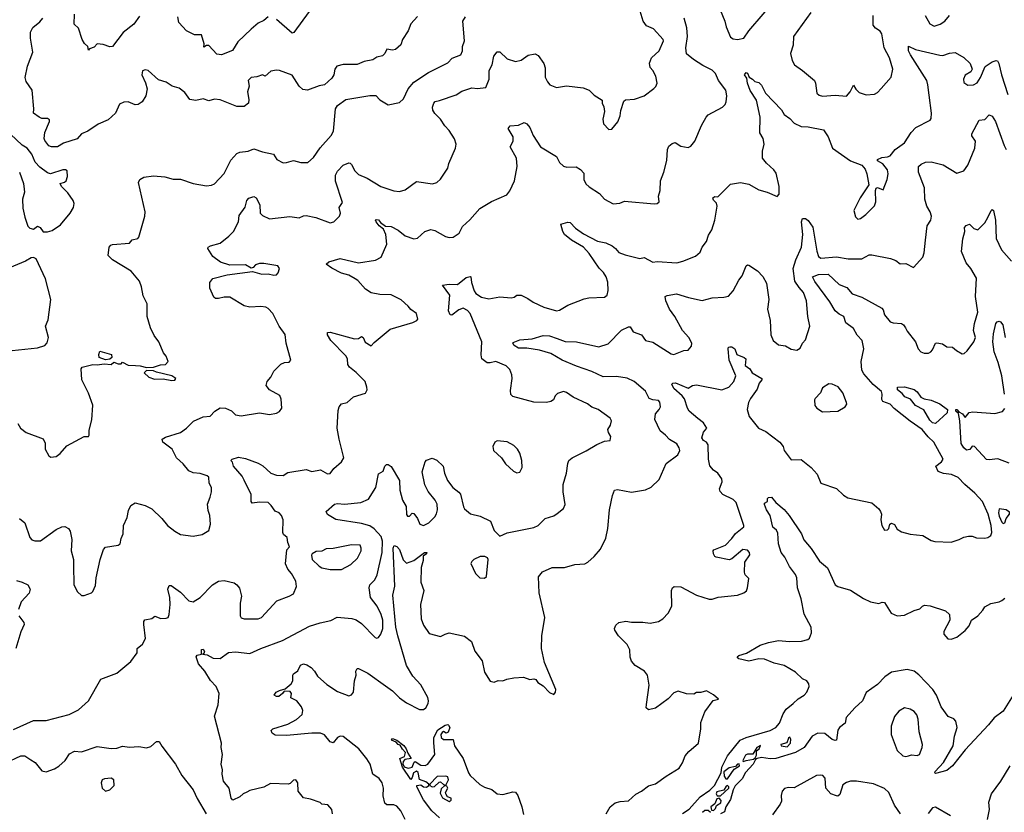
# Model space of a CAD drawing. Extents: x 1954683 to 2060285, y 904798 to 1016299.
# Tile 297 of 472: x 2010148 to 2017112, y 953075 to 958685. Entities that reach past the tile are written whole.
import ezdxf

# ---------------------------------------------------------------- set-up
doc = ezdxf.new("R2010")
doc.units = 0

msp = doc.modelspace()

# ---------------------------------------------------------------- linework, layer by layer
at = {"layer": '0CON10XD'}
for points in [[(2015102.2, 958755), (2015135.7, 958675), (2015144.4, 958635), (2015175, 958562), (2015195, 958549.4), (2015225, 958544.4), (2015270, 958555), (2015304, 958605), (2015507.9, 958845)], [(2010146.2, 955155), (2010183.8, 955125), (2010219.5, 955019.5), (2010234.2, 955004.2), (2010255, 954996.2), (2010295, 954996.2), (2010405, 955076), (2010445, 955096.2), (2010468.3, 955098.3), (2010492.5, 955085), (2010503.9, 955063.9), (2010517, 955007), (2010512.2, 954925), (2010529.2, 954865), (2010527.7, 954822.3), (2010530, 954685), (2010557.5, 954635), (2010585, 954610), (2010605, 954610), (2010655, 954627.5), (2010665, 954637.5), (2010685, 954680), (2010689.2, 954735), (2010717.1, 954865), (2010740, 954935), (2010755, 954951.2), (2010844.1, 954965.9), (2010858.8, 954975), (2010865.9, 955014.1), (2010880.8, 955045), (2010882.5, 955105), (2010907.3, 955162.7), (2010918.3, 955211.7), (2010935, 955247.5), (2010963.6, 955266.4), (2011035, 955247.5), (2011083.6, 955223.6), (2011153.9, 955153.9), (2011193.3, 955105), (2011245, 955063.8), (2011285, 955041.2), (2011375, 955028.8), (2011438.3, 955041.7), (2011485, 955070), (2011498, 955115), (2011493.8, 955175), (2011480.7, 955210.7), (2011476.2, 955255), (2011496.2, 955305), (2011503.9, 955343.9), (2011504.2, 955374.2), (2011488.8, 955405), (2011485, 955446.7), (2011475, 955456), (2011425, 955474.2), (2011375, 955477.1), (2011345, 955491.4), (2011305, 955540.8), (2011257.5, 955585), (2011225.8, 955645.8), (2011160, 955695), (2011155.8, 955715), (2011179.8, 955730.2), (2011285, 955763.3), (2011327.1, 955795), (2011376.3, 955843.7), (2011445, 955873.1), (2011495, 955880), (2011528, 955915), (2011565, 955938), (2011604.4, 955934.4), (2011645, 955915.8), (2011675, 955888.8), (2011715, 955882), (2011845, 955903.3), (2011915, 955891.2), (2011965, 955900), (2011985, 955912.5), (2012002.5, 955935), (2011998.3, 955998.3), (2011988.8, 956025), (2011914.7, 956064.7), (2011892, 956095), (2011898.8, 956125), (2011924.2, 956155.8), (2011945, 956196.7), (2011995, 956246.2), (2012021.7, 956258.3), (2012055, 956260), (2012066.2, 956275), (2012032.2, 956395), (2012025, 956456.2), (2011984.4, 956515), (2011938.5, 956605), (2011905, 956640.9), (2011889.5, 956649.5), (2011854.6, 956655.4), (2011775, 956650.6), (2011735, 956658.6), (2011635, 956720), (2011595, 956721.4), (2011555, 956710.8), (2011532.7, 956712.7), (2011521.7, 956721.7), (2011493.3, 956785), (2011492.5, 956825), (2011515, 956852.5), (2011615, 956880), (2011795, 956903.3), (2011860, 956885), (2011905, 956886), (2011945, 956875.7), (2011965, 956879.2), (2011976.6, 956893.4), (2011986, 956925), (2011972.7, 956942.7), (2011875, 956960), (2011845, 956960), (2011815, 956950), (2011799.3, 956930.7), (2011785, 956926.7), (2011745, 956948.8), (2011635, 956947.1), (2011568.7, 956968.7), (2011515, 957010), (2011478.8, 957065), (2011480, 957075), (2011497.5, 957085), (2011565, 957104), (2011628.1, 957151.9), (2011659.5, 957185), (2011695.4, 957254.6), (2011700.5, 957299.5), (2011742.9, 957357.1), (2011754.3, 957405), (2011768.3, 957421.7), (2011805, 957432.9), (2011820, 957425), (2011847.1, 957375), (2011848.2, 957315), (2011865, 957298.2), (2011915, 957275.5), (2012058.7, 957291.3), (2012125, 957281.9), (2012155, 957297.5), (2012175, 957300), (2012242.5, 957285), (2012345, 957248), (2012370, 957255), (2012408.8, 957295), (2012416.2, 957315), (2012408, 957355), (2012430.6, 957390.6), (2012382.4, 957542.4), (2012381.1, 957585), (2012395, 957612), (2012435, 957655.8), (2012475, 957670.8), (2012485, 957670), (2012495, 957660), (2012519.4, 957615), (2012545, 957588.6), (2012605, 957564.4), (2012701.2, 957505), (2012795, 957474.2), (2012835, 957470), (2012875, 957480), (2012955, 957540.8), (2013067.3, 957522.7), (2013098.3, 957531.7), (2013125, 957556.7), (2013175.5, 957634.5), (2013182.7, 957667.3), (2013231.2, 957775), (2013234.2, 957805), (2013222.4, 957842.4), (2013185, 957900.8), (2013155, 957934.4), (2013125, 957981.9), (2013085, 958020.6), (2013071.1, 958045), (2013067.1, 958065), (2013078, 958095), (2013086.7, 958105), (2013116.3, 958113.7), (2013235, 958153.5), (2013275, 958178.9), (2013345, 958203.3), (2013385, 958196.9), (2013445.7, 958204.3), (2013469.4, 958265), (2013469.4, 958325), (2013489.1, 958365), (2013502.4, 958427.6), (2013525, 958457.5), (2013545, 958456.2), (2013595, 958407.1), (2013655, 958389.2), (2013695, 958398.6), (2013745, 958434.2), (2013793.6, 958443.6), (2013815, 958432.5), (2013855.9, 958375.9), (2013863.6, 958343.6), (2013865, 958277.5), (2013880, 958245), (2013898, 958225), (2013945, 958205.5), (2014015, 958217.5), (2014133.4, 958203.4), (2014175, 958187.1), (2014211.1, 958151.1), (2014267.5, 958115), (2014267.5, 958095), (2014279.2, 958069.2), (2014284, 958035), (2014271.7, 957981.7), (2014278.3, 957948.3), (2014315, 957907.5), (2014335, 957910), (2014378.7, 957961.3), (2014396, 958005), (2014398.8, 958041.2), (2014420.8, 958109.2), (2014432, 958118), (2014496.6, 958123.4), (2014564.6, 958145.4), (2014632.7, 958197.3), (2014647.3, 958212.7), (2014656.2, 958235), (2014646.2, 958285), (2014626, 958325), (2014607.3, 958347.3), (2014602.3, 958377.7), (2014616.2, 958415), (2014670.8, 958465), (2014701.2, 958535), (2014700, 958545), (2014630.2, 958620.2), (2014580.6, 958640.6), (2014556.9, 958675), (2014536.2, 958745)], [(2010995, 958709.4), (2010955, 958652.9), (2010878.8, 958595), (2010805, 958496.2), (2010785, 958493.3), (2010738.3, 958508.3), (2010695, 958513.3), (2010675, 958490), (2010641.7, 958478.3), (2010635, 958470), (2010630, 958495), (2010607, 958517), (2010590, 958545), (2010563.3, 958625), (2010533.3, 958653.3), (2010536.5, 958725)], [(2012195, 958741.9), (2012088.1, 958595), (2012075, 958589.2), (2011965, 958686.5)], [(2015744.3, 958735), (2015622, 958565), (2015617.5, 958505), (2015600, 958445), (2015612.5, 958395), (2015628, 958365), (2015685, 958325.8), (2015768.8, 958255), (2015777.5, 958235), (2015786.7, 958165), (2015801.7, 958151.7), (2015825, 958142.9), (2015915, 958150.8), (2015995, 958144), (2016022, 958175), (2016045, 958222.5), (2016062.1, 958192.1), (2016085, 958170), (2016135, 958154), (2016195, 958158.8), (2016215, 958170), (2016242.1, 958197.9), (2016311.2, 958278.8), (2016322.9, 958335), (2016299.6, 958415), (2016262.2, 958485), (2016246.2, 958585), (2016234, 958604), (2016200, 958625), (2016184.3, 958645), (2016183.4, 958713.4)], [(2016552.5, 958715), (2016584.4, 958654.4), (2016615, 958640), (2016657.6, 958652.4), (2016691.2, 958675), (2016723.8, 958715)], [(2010135.9, 955825.9), (2010154.3, 955794.3), (2010195, 955764.3), (2010315, 955718.8), (2010327.7, 955687.7), (2010329.2, 955645), (2010355, 955598.8), (2010369.3, 955589.3), (2010405, 955593.3), (2010434.2, 955615.8), (2010481.2, 955668.8), (2010605, 955733.8), (2010635, 955733.8), (2010640, 955745), (2010639.3, 955780.7), (2010657.3, 955852.7), (2010665.7, 955955.7), (2010635, 956042.5), (2010586.7, 956135), (2010583.3, 956215), (2010590, 956225), (2010665, 956245.7), (2010695, 956241.4), (2010745, 956250), (2010796.1, 956243.9), (2010815, 956260), (2010845, 956250), (2010865, 956250), (2010875, 956260), (2010915, 956240), (2010966.4, 956236.4), (2011000, 956235), (2011045, 956222.5), (2011095, 956226.2), (2011145, 956243.3), (2011180, 956245), (2011197.5, 956265), (2011183.6, 956303.6), (2011165, 956327.5), (2011131.2, 956405), (2011100.3, 956450.3), (2011073.8, 956505), (2011049.2, 956585), (2011048.6, 956675), (2011020.7, 956730.7), (2011008.9, 956795), (2010994.4, 956835), (2010935.4, 956905.4), (2010803.8, 956985), (2010773.8, 957015), (2010782, 957075), (2010791.7, 957088.3), (2010805, 957094), (2010925, 957104), (2010944.2, 957125.8), (2010983.9, 957136.1), (2010990, 957145), (2011034.3, 957295), (2011035.7, 957325), (2010987.3, 957532.7), (2010996.8, 957553.2), (2011025, 957569.2), (2011095, 957580), (2011175, 957571.9), (2011233.9, 957556.1), (2011285.9, 957555.9), (2011375, 957526.7), (2011469.3, 957509.3), (2011505, 957513.8), (2011525, 957523.3), (2011595, 957596), (2011640.4, 957689.6), (2011685, 957738.8), (2011705, 957747.1), (2011765, 957753.8), (2011805, 957771.2), (2011865, 957748.6), (2011943, 957733), (2011966.2, 957695), (2012012.1, 957672.1), (2012035, 957673.1), (2012085, 957688.6), (2012135.8, 957674.2), (2012185, 957674), (2012225, 957710), (2012272.2, 957777.8), (2012350.8, 957865), (2012368, 957895), (2012382.5, 958055), (2012395, 958076.7), (2012455, 958120), (2012625, 958148.8), (2012667.7, 958147.7), (2012695, 958117.5), (2012755, 958082.5), (2012835, 958098.8), (2012862, 958125), (2012896, 958195), (2012935, 958242), (2013038.7, 958311.3), (2013175, 958380), (2013207.8, 958412.2), (2013267.5, 958435), (2013280, 958465), (2013280, 958495), (2013293.9, 958536.1), (2013281.9, 958675), (2013300.8, 958705)], [(2012962.6, 958707.4), (2012914.6, 958655.4), (2012896, 958605), (2012854.7, 958545.3), (2012843.7, 958506.3), (2012806.4, 958473.6), (2012785, 958469.2), (2012745, 958476), (2012730, 958445), (2012715, 958430), (2012675, 958420.8), (2012645, 958400.8), (2012585, 958388.8), (2012535, 958368), (2012435, 958366.7), (2012390, 958355), (2012376.7, 958335), (2012370, 958295), (2012355, 958270), (2012305, 958224), (2012265, 958217.1), (2012184.3, 958185.7), (2012150.7, 958190.7), (2012125.5, 958215.5), (2012075, 958292.9), (2011985, 958324.3), (2011965, 958327.5), (2011925, 958320), (2011885, 958286.2), (2011865, 958294), (2011825, 958279.4), (2011785, 958276), (2011763.9, 958253.9), (2011770, 958215), (2011760, 958175), (2011769.7, 958119.7), (2011767.5, 958095), (2011735, 958070.6), (2011685, 958069.4), (2011565, 958118.5), (2011525, 958122.5), (2011485, 958111.2), (2011445, 958124.5), (2011395, 958112.9), (2011350.4, 958120.4), (2011315, 958169.2), (2011275, 958201.2), (2011227.5, 958215), (2011183, 958243), (2011129.7, 958259.7), (2011055.8, 958325.8), (2011035, 958330), (2011017, 958323), (2011011.2, 958295), (2011037.7, 958237.7), (2011048.8, 958195), (2011040, 958145), (2011015, 958103.3), (2010985, 958083.8), (2010965, 958081.2), (2010914.3, 958104.3), (2010885, 958101.5), (2010855, 958086.9), (2010826.1, 958023.9), (2010774.2, 957975), (2010704.1, 957945.9), (2010630, 957895), (2010585, 957877.5), (2010555, 957840.8), (2010457.9, 957812.1), (2010415, 957785.5), (2010374.2, 957784.2), (2010355, 957792), (2010325, 957828.8), (2010321.1, 957845), (2010324.7, 957885.3), (2010360, 957965), (2010358, 957975), (2010345, 957986), (2010305, 957986), (2010285, 957994.2), (2010245, 958023.3), (2010248.6, 958055), (2010235.7, 958185), (2010195, 958246.7), (2010186.9, 958275), (2010203.3, 958355), (2010240.8, 958455), (2010223.5, 958553.5), (2010224.6, 958595.4), (2010241.4, 958628.6), (2010289.6, 958670.4), (2010312.5, 958695)], [(2011905, 958704.2), (2011875, 958679.2), (2011835, 958660.8), (2011785, 958617.5), (2011691.8, 958528.2), (2011653, 958467), (2011575, 958435.6), (2011541.2, 958441.2), (2011485, 958502.5), (2011468.3, 958501.7), (2011450, 958490), (2011452.5, 958515), (2011435, 958577.5), (2011385, 958578.8), (2011327.5, 958605), (2011274.4, 958665), (2011265.7, 958705)], [(2014250, 957455), (2014283.3, 957415), (2014345, 957382.5), (2014392.8, 957387.2), (2014425, 957400.5), (2014635, 957382.5), (2014657.5, 957385), (2014671.2, 957395), (2014665.8, 957435), (2014677.1, 957475), (2014679.4, 957545), (2014704.6, 957605.4), (2014725, 957687.5), (2014728.8, 957765), (2014739.5, 957790.5), (2014761.7, 957808.3), (2014785, 957816.7), (2014825, 957790), (2014875, 957780), (2014895, 957790), (2014924.2, 957825.8), (2014970, 957935), (2015002.9, 957995), (2015018.2, 958011.8), (2015118, 958065), (2015138, 958085), (2015145, 958102.5), (2015149.2, 958145), (2015141.2, 958185), (2015090.8, 958255), (2015068.8, 958305), (2015045, 958328.2), (2014980.2, 958360.2), (2014912.7, 958402.7), (2014863, 958443), (2014859.1, 958485), (2014871.9, 958565), (2014867.1, 958627.1), (2014847.1, 958695)], [(2013950.5, 955189.5), (2013993.9, 955226.1), (2014006.4, 955253.6), (2013992.3, 955342.3), (2013991.2, 955395), (2014016.2, 955475), (2014024.3, 955545), (2014032.9, 955565), (2014055, 955582.9), (2014155, 955632.9), (2014230.9, 955679.1), (2014285, 955700.8), (2014325, 955707.5), (2014328.8, 955735), (2014312.3, 955762.3), (2014308.8, 955785), (2014325.8, 955815), (2014333.8, 955845), (2014323.3, 955865), (2014240, 955925), (2014193.6, 955943.6), (2014163.3, 955965), (2014063, 956013), (2014015, 956046.7), (2013995, 956053.3), (2013951.7, 956038.3), (2013935, 956022.5), (2013922.5, 955995), (2013905, 955983.8), (2013875, 955976.2), (2013785, 955979.1), (2013635, 956017.5), (2013622.6, 956032.6), (2013619.8, 956059.8), (2013631.6, 956145), (2013628.8, 956171.2), (2013615, 956208.9), (2013588.1, 956235), (2013515, 956266.5), (2013475, 956255.6), (2013455, 956257.1), (2013417.5, 956285), (2013411.8, 956311.8), (2013415.9, 956405), (2013333.5, 956605), (2013315, 956626.9), (2013285, 956643.1), (2013255, 956631.8), (2013205, 956593.3), (2013192, 956595), (2013181.5, 956625), (2013189.5, 956735), (2013138.8, 956805), (2013185, 956813.6), (2013245, 956811.8), (2013305, 956860.8), (2013335, 956867.5), (2013340, 956865), (2013344.3, 956825), (2013362, 956765), (2013375, 956747.9), (2013415, 956721.8), (2013465, 956708.2), (2013545, 956723.2), (2013625, 956715.5), (2013645, 956720.8), (2013664.5, 956735.5), (2013695, 956736), (2013742.7, 956712.7), (2013780, 956685), (2013855, 956650.6), (2013945, 956624.4), (2013965, 956629.4), (2014025, 956664.4), (2014141.2, 956708.8), (2014174.3, 956715.7), (2014285, 956720), (2014304, 956735), (2014311.2, 956768.8), (2014308.3, 956828.3), (2014295.6, 956865), (2014276.9, 956895), (2014246.8, 956926.8), (2014175, 957029.2), (2014135.3, 957075.3), (2014050.6, 957125), (2014000.8, 957165), (2013988.8, 957185), (2013975, 957237.5), (2014025, 957252.5), (2014040.3, 957250.3), (2014078.3, 957208.3), (2014135, 957168.2), (2014235, 957116.4), (2014293.3, 957105), (2014338.8, 957085), (2014362, 957065), (2014385, 957036.7), (2014429.5, 957019.5), (2014535, 956995.7), (2014565, 957000.8), (2014625, 956969.4), (2014655.6, 956974.4), (2014795, 956964.3), (2014837.5, 956975), (2014928.6, 957011.4), (2014960.3, 957039.7), (2014975.7, 957075), (2015005.6, 957115), (2015020.8, 957159.2), (2015042.9, 957197.1), (2015064.4, 957265), (2015082, 957365), (2015075.9, 957385.9), (2015055, 957407.5), (2015050, 957425), (2015065, 957433.3), (2015085, 957430), (2015175, 957520.6), (2015245, 957532.9), (2015305, 957520), (2015375, 957480), (2015435, 957463.8), (2015505, 957433.8), (2015519.1, 957450.9), (2015520.5, 957505), (2015498.5, 957598.5), (2015481.5, 957621.5), (2015429.1, 957669.1), (2015401.5, 957705), (2015401.9, 957755), (2015414.3, 957805), (2015406.2, 957845), (2015383.8, 957885), (2015385.7, 957995), (2015359.5, 958115), (2015315, 958184.2), (2015294.6, 958235), (2015292, 958272), (2015274.6, 958294.6), (2015285, 958312), (2015295.7, 958305.7), (2015307.7, 958277.7), (2015331.2, 958265), (2015346.4, 958246.4), (2015375, 958240), (2015395, 958221.2), (2015422.5, 958165), (2015536.5, 958046.5), (2015555.7, 958015), (2015595, 957985.6), (2015625, 957953.3), (2015675, 957928.5), (2015725, 957926.4), (2015834.3, 957904.3), (2015865.7, 957855), (2015896.7, 957775), (2016025, 957686.2), (2016105, 957656), (2016127.6, 957627.6), (2016140.6, 957595), (2016153.8, 957515), (2016092, 957425), (2016046.7, 957335), (2016059.3, 957289.3), (2016075, 957273.3), (2016095, 957276.7), (2016133.3, 957305), (2016195, 957366.7), (2016202.5, 957395), (2016200, 957475), (2016205, 957492.5), (2016215, 957496.7), (2016255, 957480), (2016284.2, 957555), (2016291.4, 957595), (2016285, 957623.3), (2016253.3, 957665), (2016216.2, 957685), (2016216.2, 957695), (2016245, 957709.4), (2016285, 957713.3), (2016305, 957722), (2016339.2, 957765), (2016405, 957812.9), (2016452.7, 957887.3), (2016485, 957922.5), (2016586.9, 957973.1), (2016594.2, 957985.8), (2016597.5, 958022.5), (2016580.2, 958149.8), (2016572.2, 958225), (2016563.2, 958255), (2016448.2, 958435), (2016434.4, 958465.6), (2016435, 958496.7), (2016482.9, 958472.9), (2016655, 958432.7), (2016678, 958432), (2016725, 958447.8), (2016765, 958452.5), (2016825, 958418.1), (2016871.2, 958375), (2016884, 958335), (2016876.2, 958315), (2016835, 958292.9), (2016824, 958265), (2016825, 958240), (2016855, 958221.1), (2016895, 958223.3), (2016920.9, 958239.1), (2016944.4, 958275), (2016975.5, 958354.5), (2017025, 958387.5), (2017055, 958396), (2017062.7, 958392.7), (2017072.9, 958375), (2017091.8, 958295), (2017136.3, 958156.3)], [(2010105, 953660.6), (2010245, 953725.6), (2010335.5, 953724.5), (2010498.3, 953768.3), (2010565, 953800.6), (2010635, 953864), (2010721.8, 954018.2), (2010835, 954060), (2010935, 954143.3), (2010979.2, 954205), (2010980, 954235), (2011016.2, 954265), (2011037.5, 954305), (2011026, 954405), (2011026.2, 954425), (2011033.1, 954436.9), (2011082.3, 954447.7), (2011105, 954462.5), (2011146.1, 954446.1), (2011185, 954448.6), (2011197.1, 954455), (2011205.4, 954475), (2011211.8, 954545), (2011210.8, 954595), (2011195.6, 954655), (2011205, 954680), (2011219.7, 954679.7), (2011285, 954634.4), (2011345, 954571.8), (2011375, 954564.5), (2011424.2, 954595), (2011510.8, 954685), (2011555, 954710), (2011595, 954716.9), (2011665, 954700), (2011685, 954686.2), (2011701.7, 954661.7), (2011715.8, 954605), (2011708, 954555), (2011707.5, 954465), (2011715, 954452.5), (2011735, 954443.8), (2011835, 954444.4), (2011858.8, 954455), (2011967, 954573), (2012055, 954604), (2012085, 954622), (2012106.8, 954673.2), (2012101.7, 954711.7), (2012070, 954765), (2012043.8, 954795), (2012027, 954833), (2012037.5, 954932.5), (2012057.5, 954955), (2012043.9, 954983.9), (2012040, 955020), (2012015, 955042.5), (2012010, 955055), (2012012.5, 955145), (2012000, 955175), (2011983.8, 955193.8), (2011955, 955206.2), (2011927.1, 955247.1), (2011905, 955266.9), (2011845, 955270), (2011793.2, 955263.2), (2011785.5, 955275.5), (2011785.4, 955325), (2011735.3, 955425.3), (2011722.5, 955455), (2011660.8, 955525), (2011653.3, 955553.3), (2011642.5, 955565), (2011650, 955575), (2011695, 955588.8), (2011745, 955578.9), (2011835, 955547.3), (2011868.2, 955528.2), (2011925, 955475.7), (2011965, 955460.6), (2012011.7, 955458.3), (2012045, 955479.5), (2012175, 955502), (2012215, 955486.7), (2012275, 955499.2), (2012325, 955470), (2012345, 955472.5), (2012370.5, 955509.5), (2012425, 955555.8), (2012440.8, 955585), (2012406.8, 955715), (2012392.7, 955795), (2012400.9, 955919.1), (2012408.6, 955945), (2012423.8, 955965), (2012465, 955976.2), (2012510, 956015), (2012595, 956042), (2012605.8, 956065), (2012604.2, 956085), (2012592.5, 956125), (2012528.3, 956188.3), (2012480, 956225), (2012469.5, 956245), (2012465.4, 956285), (2012455.9, 956305.9), (2012347.5, 956415), (2012326.2, 956455), (2012325, 956470), (2012345, 956473.8), (2012515, 956426.2), (2012545, 956427.5), (2012565, 956442.5), (2012577.5, 956435), (2012592.2, 956402.2), (2012635, 956377.5), (2012655, 956401.2), (2012768.8, 956495), (2012928.7, 956541.3), (2012956.7, 956555), (2012963.8, 956566.2), (2012953.8, 956605), (2012913.3, 956633.3), (2012896.6, 956656.6), (2012845, 956701.9), (2012775, 956736.9), (2012695, 956739.5), (2012635, 956752.7), (2012595, 956778.1), (2012539.8, 956839.8), (2012521.9, 956851.9), (2012475, 956877.5), (2012425, 956890.4), (2012355, 956926.2), (2012316.7, 956955), (2012335, 956970), (2012415, 956994.3), (2012545, 956964.5), (2012665, 956983.5), (2012704.3, 957005), (2012745.4, 957095), (2012738.5, 957165), (2012721.5, 957201.5), (2012690, 957225), (2012668.8, 957255), (2012664, 957265), (2012669.3, 957270.7), (2012685, 957268), (2012699.2, 957249.2), (2012734.2, 957224.2), (2012775, 957220.6), (2012825, 957194.3), (2012875, 957156), (2012935, 957133.3), (2012961.5, 957138.5), (2013013.8, 957185), (2013055, 957200), (2013085, 957192), (2013159.5, 957149.5), (2013185, 957144), (2013215, 957146.7), (2013255.9, 957174.1), (2013279.7, 957220.3), (2013331.3, 957268.7), (2013402.3, 957347.7), (2013485, 957397.3), (2013594.4, 957445.6), (2013615, 957473.8), (2013646.5, 957545), (2013666.2, 957645), (2013661.8, 957705), (2013618, 957785), (2013639.2, 957825), (2013637.1, 957855), (2013603.8, 957915), (2013616.1, 957933.9), (2013675, 957938), (2013715, 957956.2), (2013735, 957948.8), (2013755, 957922), (2013779.1, 957865), (2013831.1, 957785), (2013945, 957715.8), (2013965, 957674.2), (2013995, 957647.8), (2014018.9, 957641.1), (2014084.2, 957644.2), (2014113.3, 957625), (2014137.5, 957597.5), (2014138.1, 957555), (2014152.3, 957522.3), (2014175, 957501.4), (2014250, 957455)], [(2012874.4, 953025), (2012844.4, 953085), (2012815, 953118.1), (2012795, 953129.1), (2012745, 953127.5), (2012729.7, 953139.7), (2012718, 953192), (2012721.5, 953245), (2012711.8, 953285), (2012691.1, 953315), (2012645.6, 953345), (2012625.9, 953415.9), (2012603.6, 953453.6), (2012546.7, 953525), (2012435, 953611.5), (2012415, 953614.4), (2012396, 953605), (2012365, 953566), (2012345, 953574.2), (2012305, 953623.1), (2012275, 953634.5), (2012215, 953635.5), (2012035, 953619.5), (2011955, 953622), (2011933.3, 953635), (2011927.5, 953655), (2011937.5, 953665), (2012045, 953700), (2012105, 953731.2), (2012145, 953767.5), (2012151.2, 953795), (2012141.2, 953821.2), (2012108.8, 953865), (2012066, 953885), (2012070, 953915), (2012061.3, 953931.3), (2012018.2, 953931.8), (2012007.6, 953915), (2011982, 953895), (2011964.3, 953895), (2011948.8, 953905), (2011962, 953925), (2011985, 953938.1), (2012025, 953948), (2012068.8, 953985), (2012079.2, 954005), (2012078.8, 954045), (2012085, 954056.2), (2012114.3, 954075.7), (2012133.1, 954116.9), (2012155, 954125.6), (2012178.2, 954118.2), (2012209.7, 954099.7), (2012233.1, 954075), (2012255, 954038), (2012320.4, 953980.4), (2012395, 953929.6), (2012475, 953899.1), (2012493.8, 953906.2), (2012508.9, 953925), (2012517.1, 954005), (2012528, 954045), (2012526.2, 954075), (2012535, 954092.5), (2012545, 954093.3), (2012609.4, 954059.4), (2012735, 953970), (2012783.9, 953933.9), (2012834.2, 953885), (2012885, 953850), (2012975, 953802.9), (2013005, 953802.5), (2013020, 953815), (2013037.5, 953845), (2013040.4, 953865), (2013035, 953888.8), (2012985, 953976.7), (2012929.3, 954039.3), (2012884.2, 954115), (2012823.2, 954323.2), (2012808.7, 954385), (2012788.2, 954611.8), (2012802.3, 954675), (2012790.4, 954945), (2012797.3, 954962.7), (2012815, 954955.5), (2012835, 954935.6), (2012861.1, 954861.1), (2012885, 954838), (2012935, 954857.1), (2013011.2, 954915), (2013027.5, 954915), (2013025.8, 954905), (2013002, 954888), (2013001.7, 954858.3), (2012987.3, 954807.3), (2012985.6, 954705), (2013005.8, 954645), (2012983.3, 954545), (2012988.5, 954445), (2013005, 954398.8), (2013045, 954341.4), (2013125, 954318.6), (2013157.5, 954335), (2013185, 954344.4), (2013295, 954321.2), (2013343.1, 954285), (2013367.5, 954215), (2013417.9, 954147.9), (2013435, 954067.5), (2013475, 954002.5), (2013503, 953997), (2013531.7, 954008.3), (2013565, 954005.8), (2013592.5, 954017.5), (2013643, 954027), (2013711.3, 954031.3), (2013755, 954014.4), (2013785, 954020.8), (2013798, 954015), (2013813.2, 953993.2), (2013851.4, 953971.4), (2013895, 953923.3), (2013925, 953910), (2013937.5, 953925), (2013940, 953945), (2013858.8, 954135), (2013839.2, 954235), (2013841.9, 954325), (2013862.2, 954455), (2013821.8, 954628.2), (2013817.6, 954742.4), (2013845, 954778), (2013915, 954807.5), (2014001.7, 954808.3), (2014075, 954830), (2014145, 954833.8), (2014166.7, 954845), (2014210, 954885), (2014255, 954936.7), (2014292.5, 955015), (2014307, 955083), (2014320, 955215), (2014341.7, 955318.3), (2014355.8, 955354.2), (2014375, 955360.8), (2014475, 955341.9), (2014575, 955358.6), (2014615, 955376), (2014670.3, 955429.7), (2014719.2, 955545), (2014804, 955605), (2014817.5, 955635), (2014812.9, 955655), (2014795, 955682.5), (2014742.9, 955712.9), (2014715.5, 955745.5), (2014678, 955775), (2014640.5, 955855), (2014644.4, 955895), (2014670.8, 955925), (2014680, 955945), (2014675, 955977.5), (2014665, 955990), (2014625, 955993.8), (2014600, 956005), (2014573.8, 956055), (2014495, 956123.5), (2014445, 956146.9), (2014369.4, 956159.4), (2014275, 956158.2), (2014195, 956195.8), (2014085, 956231.8), (2013985, 956275.3), (2013905, 956321.5), (2013825, 956346.1), (2013735, 956360), (2013675, 956360), (2013645, 956379.2), (2013636, 956395), (2013639.2, 956400.8), (2013685, 956420), (2013773, 956427), (2013851.1, 956448.9), (2013895, 956448.5), (2013949.1, 956429.1), (2014005, 956407.9), (2014085, 956405.4), (2014245, 956370), (2014309.8, 956390.2), (2014405, 956488), (2014455, 956512.2), (2014465, 956510), (2014486.9, 956476.9), (2014545.3, 956455.3), (2014575, 956414.3), (2014625, 956402), (2014755, 956319.4), (2014775, 956314.4), (2014845, 956343.8), (2014875, 956346.7), (2014898.8, 956375), (2014902.5, 956395), (2014880, 956435), (2014835.5, 956485), (2014782.7, 956585), (2014744.5, 956635), (2014718.7, 956695), (2014713.8, 956725), (2014726.8, 956733.2), (2014793.9, 956743.9), (2014879.3, 956719.3), (2014975, 956696.9), (2015045, 956715.8), (2015128.8, 956721.2), (2015161.2, 956728.8), (2015194.6, 956765.4), (2015235, 956841.2), (2015258.5, 956871.5), (2015285, 956942.5), (2015295, 956950), (2015305, 956946.7), (2015366.4, 956906.4), (2015405, 956866.7), (2015430.5, 956820.5), (2015447.5, 956705), (2015436.9, 956635), (2015455.7, 956555), (2015460.8, 956455), (2015477.5, 956415), (2015514.5, 956384.5), (2015565, 956376.7), (2015605, 956352.9), (2015643.9, 956346.1), (2015668.8, 956361.2), (2015683.9, 956396.1), (2015705, 956420), (2015735.8, 956515.8), (2015723.1, 956585), (2015713.8, 956695), (2015691.1, 956755), (2015660.4, 956790.4), (2015631.1, 956835), (2015618.8, 956925), (2015637.7, 956985), (2015677.6, 957075), (2015687.8, 957165), (2015676.4, 957255), (2015685, 957278.6), (2015705, 957278.1), (2015725, 957264.2), (2015756.6, 957216.6), (2015786.6, 957046.6), (2015798.9, 957008.9), (2015815, 956996.9), (2015925, 957006.8), (2016007.5, 956992.5), (2016105, 956992.5), (2016155, 957020.6), (2016175, 957021.5), (2016307.5, 956995), (2016345, 956980), (2016375, 956958), (2016415, 956960), (2016469.3, 956930.7), (2016536.7, 957005), (2016546.2, 957035), (2016554.4, 957125.6), (2016566.2, 957225), (2016591.2, 957265), (2016597.5, 957295), (2016587.1, 957325), (2016562.9, 957365), (2016549.4, 957415), (2016548.5, 957495), (2016504.4, 957605), (2016505.8, 957645), (2016525, 957661.9), (2016554.6, 957675.4), (2016595, 957678.8), (2016678.5, 957658.5), (2016775, 957598.9), (2016825, 957615.7), (2016854.7, 957655.3), (2016904.1, 957775.9), (2016908.7, 957825), (2016882.4, 957862.4), (2016882.6, 957877.4), (2016935, 957973.3), (2016975, 957979.2), (2017005, 958010.8), (2017025, 958002), (2017050, 957965), (2017111.9, 957795), (2017125.8, 957765)], [(2010345, 957184), (2010377.4, 957192.6), (2010437.6, 957232.4), (2010505.3, 957314.7), (2010528.9, 957355), (2010534.2, 957384.2), (2010527.1, 957405), (2010488.4, 957458.4), (2010442.9, 957505), (2010433.8, 957525), (2010465.7, 957534.3), (2010476.7, 957545), (2010485.9, 957574.1), (2010484.1, 957614.1), (2010472.9, 957622.9), (2010452.9, 957622.9), (2010365, 957593.8), (2010345, 957600), (2010290.8, 957640.8), (2010256.6, 957676.6), (2010235, 957732), (2010200, 957775), (2010165, 957798), (2010083.8, 957875)], [(2010145.7, 957605.7), (2010174.3, 957525), (2010180, 957485), (2010181.4, 957465), (2010167.3, 957415), (2010170.9, 957350.9), (2010185, 957288), (2010205, 957222.5), (2010219.3, 957209.3), (2010245, 957202), (2010275, 957223.8), (2010293.3, 957215), (2010314.3, 957184.3), (2010345, 957184)], [(2014295, 953063.8), (2014325, 953113.3), (2014358.8, 953141.2), (2014395, 953152), (2014455, 953157.5), (2014505.7, 953204.3), (2014546.1, 953223.9), (2014596.4, 953263.6), (2014645, 953276.2), (2014719.5, 953330.5), (2014812.7, 953387.3), (2014836.2, 953425), (2014854.5, 953475.5), (2014880, 953505), (2014950, 953565), (2014965.8, 953665), (2014965, 953710), (2014994.3, 953785.7), (2015053.6, 953866.4), (2015090, 953875), (2015055, 953907.5), (2015005, 953933.8), (2014965, 953923.3), (2014935, 953923.3), (2014915, 953912.5), (2014863.6, 953913.6), (2014805, 953932.5), (2014775, 953920), (2014735, 953878.8), (2014645, 953812), (2014595, 953800), (2014580, 953815), (2014582, 953838), (2014600, 953975), (2014587.7, 954045), (2014566.9, 954075), (2014500, 954115), (2014475.5, 954145), (2014466.8, 954173.2), (2014462.9, 954225), (2014443.8, 954263.8), (2014384.1, 954324.1), (2014357.5, 954365), (2014355, 954376.7), (2014365, 954400.8), (2014385, 954417.5), (2014435, 954427.1), (2014475, 954420.8), (2014555, 954422), (2014607.3, 954412.7), (2014665, 954425.8), (2014696.6, 954443.4), (2014734.2, 954485), (2014760, 954535), (2014758, 954645), (2014765, 954663.3), (2014777.7, 954672.3), (2014825, 954670.8), (2014935, 954612.5), (2015025, 954583.3), (2015045, 954583.3), (2015087, 954597), (2015225, 954612.5), (2015270.7, 954629.3), (2015288.3, 954641.7), (2015296.4, 954663.6), (2015305, 954730), (2015280, 954755), (2015273.8, 954775), (2015277.5, 954845), (2015313, 954897), (2015310, 954915), (2015295, 954931.2), (2015263.3, 954935), (2015185, 954869.2), (2015165, 954862.9), (2015075, 954880.4), (2015065, 954885.7), (2015054.4, 954905), (2015052, 954925), (2015058.1, 954931.9), (2015138.9, 954965), (2015185, 955012.5), (2015211, 955049), (2015270, 955095), (2015270.8, 955105), (2015215, 955268), (2015195, 955289.2), (2015121.2, 955325), (2015101.4, 955345), (2015098.1, 955365), (2015117.5, 955415), (2015112.9, 955435), (2015086.9, 955475), (2015055, 955496.9), (2015028.5, 955528.5), (2015019.6, 955575), (2015018.1, 955675), (2015006, 955695), (2014985, 955706.6), (2014972.4, 955725), (2014983.5, 955766.5), (2015007.5, 955795), (2014985, 955831.8), (2014945, 955863.1), (2014883.1, 955915), (2014870.6, 955935), (2014850.7, 956000.7), (2014833.9, 956023.9), (2014773.6, 956075), (2014760, 956105), (2014767.5, 956112.5), (2014785.6, 956115.6), (2014875, 956076.9), (2014907.5, 956095), (2014935, 956101.4), (2015115, 956066.2), (2015163.3, 956085), (2015198, 956125), (2015212.5, 956165), (2015165.8, 956275), (2015158.6, 956355), (2015162.4, 956367.6), (2015169.5, 956370.5), (2015185, 956368.5), (2015207.1, 956355), (2015220, 956315), (2015271.2, 956295), (2015282.9, 956285), (2015278.3, 956238.3), (2015312.7, 956212.7), (2015328.8, 956185), (2015396.7, 956145), (2015396.7, 956135), (2015377.3, 956112.7), (2015365, 956070), (2015317.5, 956005), (2015303.6, 955975), (2015293.1, 955925), (2015306.8, 955876.8), (2015374.5, 955794.5), (2015425, 955770.8), (2015523.3, 955695), (2015546.7, 955665), (2015553.8, 955635), (2015605, 955570), (2015675, 955573.3), (2015745.9, 955515.9), (2015788.7, 955468.7), (2015815, 955403.8), (2015925, 955368), (2015975, 955318.8), (2016005, 955301.2), (2016175.9, 955265.9), (2016223.9, 955223.9), (2016236.2, 955205), (2016242.5, 955185), (2016239.2, 955145), (2016245.8, 955105), (2016265, 955072.5), (2016285, 955073.3), (2016296, 955085), (2016302, 955115), (2016315, 955120.8), (2016335, 955112), (2016355, 955080), (2016385, 955060), (2016445, 955043.8), (2016535, 955033.3), (2016595, 955000), (2016621.7, 954991.7), (2016735, 954986.7), (2016793.3, 955006.7), (2016825, 955023.3), (2016859.3, 955030.7), (2016885, 955030), (2016915, 955018.8), (2016975, 955016.2), (2016995, 955020), (2017015.8, 955035), (2017024.4, 955055.6), (2017017.8, 955105), (2016996.8, 955185), (2016957.5, 955275), (2016904.2, 955334.2), (2016833.8, 955395), (2016786.7, 955445), (2016738.8, 955465), (2016682.7, 955472.7), (2016645, 955486.2), (2016628.8, 955525), (2016666.9, 955555), (2016680, 955575), (2016614.4, 955695), (2016573.5, 955733.5), (2016532, 955785), (2016445, 955844.2), (2016333, 955933), (2016305, 955964.5), (2016253.4, 955983.4), (2016246.7, 955996.7), (2016249, 956035), (2016244, 956054), (2016185, 956104), (2016119.1, 956179.1), (2016103.8, 956205), (2016099.2, 956265), (2016117.5, 956355), (2016106.2, 956415), (2016072.2, 956452.2), (2016045, 956499.4), (2015990.4, 956540.4), (2015977.5, 956585), (2015945, 956600.9), (2015915.2, 956625.2), (2015878.8, 956688.8), (2015771.1, 956831.1), (2015756.2, 956865), (2015798.8, 956881.2), (2015865, 956884.4), (2015945, 956810.5), (2015999.1, 956789.1), (2016036.7, 956745), (2016105, 956721.4), (2016245, 956644.3), (2016255, 956631.2), (2016265.6, 956595), (2016305, 956545.8), (2016325, 956538.6), (2016385, 956534.2), (2016400, 956525), (2016414.2, 956505), (2016425, 956480), (2016483.8, 956405), (2016503.8, 956355), (2016521.2, 956335), (2016544.5, 956324.5), (2016575, 956325.7), (2016592, 956335), (2016605, 956348.8), (2016624.2, 956395.8), (2016635, 956398.8), (2016675, 956390), (2016705, 956368.8), (2016745, 956367.1), (2016772.8, 956342.8), (2016815, 956320.8), (2016827, 956323), (2016849.1, 956340.9), (2016895.5, 956404.5), (2016907.1, 956435), (2016894.4, 956485), (2016901.8, 956535), (2016925.5, 956615), (2016908.6, 956725), (2016915.4, 956855.4), (2016874.4, 956925), (2016842.9, 956962.9), (2016809.5, 957045), (2016819.6, 957135), (2016832.5, 957185), (2016831.4, 957215), (2016841.9, 957228.1), (2016865, 957236.7), (2016896.4, 957206.4), (2016925, 957197.5), (2016975, 957246.2), (2016995.7, 957284.3), (2017018.8, 957335), (2017025, 957341.2), (2017035.7, 957335), (2017050, 957265), (2017055.5, 957135.5), (2017091.4, 957055), (2017161.9, 956975)], [(2010095, 956344), (2010275, 956361.9), (2010325, 956378.8), (2010342.9, 956397.1), (2010351.4, 956435), (2010331.4, 956515), (2010348.7, 956561.3), (2010367.5, 956705), (2010330.9, 956850.9), (2010265, 956993.3), (2010245, 957002), (2010229.5, 957000.5), (2010190, 956975), (2010001.4, 956898.6)], [(2017114.1, 956035), (2017095.3, 956165), (2017069.5, 956259.5), (2017041.1, 956335), (2017031.9, 956405), (2017035, 956462.5), (2017052.1, 956535), (2017062.4, 956547.6), (2017075, 956550.8), (2017085, 956546.7), (2017101.2, 956525), (2017117.5, 956435)], [(2010755, 956277.5), (2010710, 956295), (2010707.5, 956315), (2010715, 956340), (2010796.4, 956316.4), (2010800, 956295), (2010785, 956282.5), (2010755, 956277.5)], [(2011225, 956131.2), (2011245, 956133.3), (2011252.5, 956145), (2011225, 956163.3), (2011115, 956190), (2011095, 956200), (2011045, 956202.5), (2011027.5, 956185), (2011062.5, 956155), (2011101.7, 956141.7), (2011163.6, 956143.6), (2011225, 956131.2)], [(2015825, 955909.4), (2015935, 955913.8), (2015986, 955944), (2015997.1, 955962.9), (2015995.8, 955975), (2015969.2, 956045), (2015936.3, 956086.3), (2015895, 956106), (2015871.2, 956108.8), (2015825, 956078.8), (2015810.8, 956045), (2015773.3, 956005), (2015768.8, 955995), (2015772.5, 955955), (2015785, 955934.4), (2015825, 955909.4)], [(2016625, 955828), (2016605, 955832.1), (2016585, 955849.6), (2016543.4, 955923.4), (2016484.5, 955955), (2016448.5, 955998.5), (2016408.8, 956015), (2016389.3, 956039.3), (2016356.7, 956065), (2016357, 956083), (2016405, 956087.1), (2016475, 956067.5), (2016495, 956051.2), (2016522.7, 956012.7), (2016545, 956001.4), (2016595, 955991.9), (2016655, 955965.8), (2016710, 955925), (2016708.3, 955901.7), (2016625, 955828)], [(2017145.2, 955545.2), (2017065, 955577.6), (2017005, 955570), (2016985, 955573.1), (2016900, 955665), (2016885, 955666.7), (2016867.1, 955642.9), (2016845, 955638.2), (2016825.4, 955655), (2016806.4, 955685), (2016797.8, 955845), (2016787, 955897), (2016770, 955915), (2016770, 955925), (2016775, 955926.7), (2016790, 955910), (2016815.6, 955895.6), (2016835, 955870), (2016863.3, 955905), (2016889.5, 955909.5), (2017045, 955896.8), (2017098.1, 955911.9), (2017116.8, 955933.2)], [(2013665, 955476.7), (2013685, 955483.3), (2013701.2, 955515), (2013700, 955565), (2013685.9, 955615.9), (2013668.8, 955645), (2013642.3, 955672.3), (2013595, 955698), (2013525, 955703.3), (2013507.5, 955695), (2013493.6, 955663.6), (2013500, 955635), (2013556.7, 955585), (2013585, 955542.5), (2013640.7, 955490.7), (2013665, 955476.7)], [(2012361.2, 953065), (2012356.7, 953095), (2012327, 953127), (2012285, 953133.3), (2012273.6, 953143.6), (2012205, 953168.8), (2012155, 953176.7), (2012116.7, 953225), (2012116.2, 953285), (2012100, 953305), (2012085, 953302.5), (2012060.7, 953279.3), (2012046.1, 953273.9), (2011921.7, 953278.3), (2011875, 953254), (2011775, 953230), (2011755, 953218.8), (2011727.5, 953205), (2011706.1, 953183.9), (2011655, 953160), (2011643.3, 953175), (2011628.8, 953245), (2011590, 953295), (2011581.2, 953345), (2011583.3, 953375), (2011573.8, 953415), (2011582.9, 953485), (2011573.1, 953535), (2011574.4, 953565), (2011526.5, 953755), (2011552.2, 953835), (2011560, 953915), (2011536.5, 953965), (2011497, 954007), (2011456.9, 954075), (2011413.5, 954125), (2011395.4, 954175), (2011402.8, 954187.2), (2011434.5, 954195.5), (2011435, 954228), (2011445, 954230.8), (2011456, 954214), (2011451.2, 954198.8), (2011440, 954195), (2011475, 954190), (2011517.3, 954167.3), (2011565, 954163.3), (2011625, 954207.1), (2011675, 954211.9), (2011775, 954200), (2011852.5, 954235), (2012007.9, 954292.1), (2012197.4, 954392.6), (2012273, 954417), (2012347.5, 954432.5), (2012394.2, 954455.8), (2012497.3, 954447.3), (2012527.9, 954437.9), (2012565, 954412), (2012662.5, 954312.5), (2012675, 954308), (2012686.7, 954313.3), (2012703, 954337), (2012715.5, 954375), (2012715.5, 954434.5), (2012704.5, 954475), (2012675.6, 954535), (2012628.9, 954595), (2012620, 954665), (2012625.6, 954685), (2012659.2, 954720.8), (2012676.2, 954755), (2012711, 954915), (2012714.3, 954994.3), (2012705, 955027.5), (2012655, 955081.3), (2012625, 955101.9), (2012565, 955120), (2012385, 955147.2), (2012325, 955183.8), (2012315.6, 955205), (2012375, 955256), (2012395, 955260), (2012445, 955255.7), (2012561.1, 955268.9), (2012615, 955290.6), (2012668, 955375), (2012685, 955470), (2012719.3, 955490.7), (2012730, 955525), (2012743, 955537), (2012755, 955537.5), (2012775, 955523.3), (2012833.2, 955423.2), (2012835.5, 955354.5), (2012855, 955284), (2012880.7, 955240.7), (2012883.6, 955183.6), (2012890.5, 955170.5), (2012905, 955170), (2012925, 955193.3), (2012935, 955190), (2012962.5, 955155), (2012978.8, 955115), (2013005, 955105.6), (2013042.5, 955125), (2013084.2, 955165.8), (2013095, 955186.9), (2013103.6, 955215), (2013099.7, 955255), (2013086, 955285), (2013036.8, 955345), (2013012.4, 955392.4), (2012993.8, 955485), (2013015, 955556), (2013025, 955567.5), (2013065, 955581.8), (2013097.7, 955567.7), (2013143.1, 955525), (2013153.3, 955475), (2013174, 955424), (2013211.1, 955375), (2013255, 955341.1), (2013265.9, 955325.9), (2013286.4, 955236.4), (2013295, 955222), (2013337, 955187), (2013405, 955170), (2013478.8, 955135), (2013505, 955068.8), (2013545, 955030), (2013595, 955052), (2013785, 955090), (2013814.3, 955105.7), (2013865, 955153.8), (2013925, 955173.8), (2013950.5, 955189.5)], [(2014835, 953066), (2014883, 953097), (2014961.1, 953185), (2015028.6, 953231.4), (2015061.5, 953265), (2015109.4, 953355), (2015114.5, 953395), (2015153.9, 953476.1), (2015244.7, 953585.3), (2015285.9, 953604.1), (2015455, 953653.8), (2015495.6, 953675), (2015520.9, 953705), (2015547.2, 953772.8), (2015568.5, 953805), (2015618.1, 953845), (2015655, 953879.4), (2015696.2, 953903.8), (2015715, 953926.2), (2015730.6, 953965), (2015728.6, 953985), (2015716.2, 954006.2), (2015685, 954020.5), (2015635, 954067.5), (2015555, 954114.5), (2015485, 954130.3), (2015415, 954160), (2015375, 954160.9), (2015304.3, 954145.7), (2015235, 954161.2), (2015222.5, 954175), (2015235, 954186), (2015288.9, 954201.1), (2015385, 954258.9), (2015445, 954277.5), (2015515, 954290.6), (2015593.3, 954283.3), (2015677.3, 954287.3), (2015722.5, 954297.5), (2015733, 954307), (2015747.8, 954345), (2015745.5, 954385), (2015696.9, 954476.9), (2015674.7, 954585), (2015650.3, 954665), (2015643.5, 954735), (2015635, 954757.8), (2015593.5, 954815), (2015560.3, 954880.3), (2015534.4, 954915), (2015515.9, 954975), (2015511.3, 955051.3), (2015501.2, 955071.2), (2015474.2, 955094.2), (2015456.2, 955175), (2015430.6, 955215), (2015416.7, 955253.3), (2015417, 955263), (2015436.1, 955273.9), (2015438, 955295), (2015445, 955303.8), (2015465, 955306), (2015497, 955267), (2015555, 955217.5), (2015589.4, 955175), (2015677.1, 955045), (2015693.3, 955003.3), (2015745, 954942.5), (2015803.8, 954853.8), (2015860.8, 954805), (2015915.5, 954685.5), (2015935, 954673.3), (2016025, 954647.1), (2016115, 954588.6), (2016165, 954564.2), (2016189.2, 954559.2), (2016225, 954552), (2016247.3, 954562.7), (2016265, 954561.1), (2016311.9, 954485), (2016355, 954466.7), (2016405, 954470), (2016475, 954503.8), (2016515, 954514.2), (2016533.3, 954535), (2016548.3, 954541.7), (2016587, 954537), (2016695, 954500), (2016724, 954475), (2016725.8, 954435), (2016684.2, 954355.8), (2016683.8, 954335), (2016712.7, 954302.7), (2016735, 954300), (2016775, 954314.2), (2016835, 954360.8), (2016862.5, 954395), (2016878.8, 954435), (2016924.4, 954465.6), (2016961.2, 954505), (2016975, 954528.8), (2017017, 954553), (2017075, 954564), (2017095, 954573.8), (2017115, 954590)], [(2017105, 955118.8), (2017115, 955123.3), (2017124.3, 955155.7), (2017148.8, 955185), (2017149.5, 955199.5), (2017125, 955216.2), (2017076, 955224), (2017070.8, 955195), (2017075, 955170), (2017095, 955128), (2017105, 955118.8)], [(2012345, 954793.1), (2012425, 954794.4), (2012490.7, 954829.3), (2012537.5, 954875), (2012564.2, 954925), (2012564, 954945), (2012555, 954966), (2012495, 954969.2), (2012365, 954942.5), (2012315, 954939.2), (2012285, 954924), (2012245, 954921.2), (2012217.5, 954905), (2012212.5, 954895), (2012217.5, 954865), (2012265, 954816.2), (2012285.9, 954805.9), (2012345, 954793.1)], [(2013435, 954731.2), (2013450, 954745), (2013461.2, 954865), (2013456.2, 954876.2), (2013437.5, 954885), (2013405, 954886.7), (2013361.2, 954865), (2013345, 954850), (2013340, 954835), (2013371.2, 954765), (2013402.5, 954735), (2013435, 954731.2)], [(2010125, 954716.4), (2010166.7, 954705), (2010204.5, 954684.5), (2010222.9, 954655), (2010215.6, 954625), (2010158.9, 954565), (2010139.1, 954510.9)], [(2010142.5, 954465), (2010178.3, 954418.3), (2010179.2, 954405), (2010155, 954352.5), (2010120, 954235)], [(2017175, 953904.3), (2017105, 953792), (2017040, 953745), (2017000, 953695), (2016835, 953517.5), (2016745, 953403.3), (2016705, 953371.9), (2016625, 953350), (2016620, 953355), (2016623.8, 953365), (2016682.9, 953427.1), (2016750, 953545), (2016758.8, 953615), (2016778.7, 953675), (2016769.4, 953719.4), (2016755, 953735.8), (2016714.4, 953754.4), (2016665, 953820.8), (2016631.2, 953905), (2016607.5, 953945), (2016508, 954048), (2016475, 954073.8), (2016425, 954085.4), (2016315, 954068.2), (2016267.9, 954035), (2016215, 953980.5), (2016135, 953924.2), (2016110, 953865), (2016054.3, 953815), (2015993.2, 953746.8), (2015987.1, 953705), (2015945.5, 953674.5), (2015933.8, 953656.2), (2015925, 953586), (2015915, 953583.5), (2015895, 953591.1), (2015843.2, 953633.2), (2015792.5, 953635), (2015752.9, 953615), (2015696.4, 953533.6), (2015635, 953498.2), (2015495, 953455.7), (2015455, 953454.1), (2015395, 953462.5), (2015364.1, 953455.9), (2015351.7, 953448.3), (2015334.7, 953415.3), (2015282.2, 953357.8), (2015257.3, 953312.7), (2015207.4, 953262.6), (2015193.2, 953235), (2015175.7, 953165), (2015143.5, 953115), (2015132, 953078), (2015105.3, 953064.7)], [(2016415, 953469.2), (2016435, 953474), (2016455, 953481.2), (2016495, 953477.5), (2016511.2, 953485), (2016531.2, 953535), (2016532.5, 953555), (2016510, 953645), (2016503.1, 953735), (2016494.3, 953764.3), (2016475, 953788.8), (2016445, 953806.2), (2016406.1, 953813.9), (2016365, 953791.2), (2016335, 953752.5), (2016312, 953685), (2016312, 953625), (2016355, 953512.5), (2016395, 953474.2), (2016415, 953469.2)], [(2013076.4, 953566.4), (2013077.5, 953605), (2013105, 953660), (2013157.1, 953692.9), (2013175, 953696.2), (2013181.4, 953691.4), (2013189.4, 953675), (2013178.6, 953641.4), (2013165, 953636.2), (2013145, 953646.2), (2013135, 953640), (2013125.8, 953625), (2013129.2, 953605), (2013145, 953591.2), (2013215, 953590), (2013223.3, 953545), (2013285.6, 953455.6), (2013321.9, 953355), (2013335, 953335.8), (2013401.8, 953271.8), (2013435, 953253.3), (2013486.9, 953236.9), (2013525, 953205.6), (2013565, 953202.2), (2013635, 953220), (2013655, 953218), (2013670.8, 953195), (2013700, 953115), (2013710.9, 953060.9)], [(2010045, 953423.3), (2010155, 953474.4), (2010185, 953474.4), (2010227.5, 953447.5), (2010256.6, 953426.6), (2010305, 953368.8), (2010335, 953362), (2010395, 953382), (2010425, 953402), (2010469.1, 953440.9), (2010501.3, 953488.7), (2010535, 953508), (2010585, 953503.8), (2010695, 953540), (2010795, 953525.8), (2010835, 953530), (2010875, 953543.8), (2010925, 953535.8), (2010990.5, 953540.5), (2011045, 953531.2), (2011075, 953540), (2011115, 953576.7), (2011135, 953577.5), (2011153.9, 953543.9), (2011251.2, 953415), (2011295.7, 953335.7), (2011374.2, 953235), (2011402.3, 953172.3), (2011466, 953065)], [(2013118, 953035), (2013062.9, 953085), (2013003.7, 953163.7), (2012957.1, 953255), (2012956.2, 953265), (2012985, 953268.9), (2013004.8, 953254.8), (2013025, 953254.2), (2013041.6, 953265), (2013042.1, 953275), (2013021.1, 953291.1), (2012975, 953308.3), (2012966.2, 953356.2), (2012955, 953365.7), (2012934.4, 953355.6), (2012925, 953321.4), (2012915, 953308), (2012854.6, 953394.6), (2012835.5, 953455), (2012869, 953471), (2012877.5, 953497.5), (2012855, 953521.4), (2012839.6, 953549.6), (2012824.7, 953555), (2012811.5, 953571.5), (2012776.7, 953585), (2012785, 953596.7), (2012815, 953585.5), (2012865, 953547.1), (2012881.1, 953525), (2012892.7, 953492.7), (2012916.7, 953455), (2012871.8, 953448.2), (2012860.8, 953435), (2012858.6, 953418.6), (2012867.6, 953397.6), (2012895, 953387.2), (2012924.8, 953395.2), (2012938.8, 953431.2), (2012945, 953434.2), (2012985, 953409.2), (2013015, 953406), (2013034.2, 953415.8), (2013084.3, 953485), (2013076.4, 953566.4)], [(2015575, 953539.6), (2015599.8, 953565), (2015602.6, 953592.6), (2015595, 953606.1), (2015585, 953599.7), (2015572.7, 953567.3), (2015532.5, 953555), (2015534, 953545), (2015575, 953539.6)], [(2015266, 953436), (2015285, 953440.8), (2015337.7, 953452.3), (2015349.5, 953460.5), (2015360.4, 953479.6), (2015360.3, 953509.7), (2015378.4, 953525), (2015388.2, 953548.2), (2015362, 953535), (2015334.3, 953485.7), (2015295, 953486.1), (2015281.3, 953478.7), (2015262.5, 953442.5), (2015266, 953436)], [(2015155, 953313.1), (2015200.2, 953379.8), (2015238, 953405), (2015237.7, 953417.7), (2015225, 953416), (2015210.9, 953399.1), (2015165, 953390.6), (2015127.9, 953362.1), (2015129.9, 953329.9), (2015143.3, 953313.3), (2015155, 953313.1)], [(2016993.8, 953025), (2017007.5, 953095), (2017003.3, 953146.7), (2017020.5, 953205), (2017087.3, 953295), (2017153.1, 953405)], [(2010755, 953226), (2010785, 953233.8), (2010815.8, 953265), (2010814.2, 953304.2), (2010795, 953316.7), (2010747, 953313), (2010732.5, 953305), (2010723.8, 953285), (2010732, 953245), (2010755, 953226)], [(2013065, 953254.9), (2013081.4, 953258.6), (2013115, 953288.3), (2013125, 953289.9), (2013145, 953271.3), (2013162.6, 953267.4), (2013181.2, 953305), (2013176.3, 953326.3), (2013162.2, 953332.2), (2013100.6, 953329.4), (2013048.2, 953275), (2013049.1, 953265), (2013065, 953254.9)], [(2016378.2, 953065), (2016335.6, 953125), (2016295, 953216), (2016265, 953243.8), (2016187, 953277), (2016066.6, 953296.6), (2016025, 953294.5), (2015995, 953286.9), (2015970.3, 953269.7), (2015948.3, 953201.7), (2015935, 953190), (2015925, 953191.2), (2015885, 953206), (2015850, 953245), (2015845.8, 953315.8), (2015827.5, 953335), (2015815, 953338.8), (2015782.5, 953335), (2015625, 953248.1), (2015585, 953250), (2015557, 953243), (2015541.4, 953225), (2015534.5, 953195), (2015535.4, 953154.6), (2015527.6, 953132.4), (2015473, 953057)], [(2013185, 953152.3), (2013198.9, 953161.1), (2013199.8, 953175), (2013174.5, 953184.5), (2013161.5, 953205), (2013159.6, 953215), (2013176.6, 953246.6), (2013170.1, 953260.1), (2013155, 953264.3), (2013129.8, 953240.2), (2013120.8, 953210.8), (2013137.8, 953177.8), (2013185, 953152.3)], [(2015105, 953191.3), (2015163.3, 953245), (2015163.8, 953255), (2015155, 953263.8), (2015145, 953260.2), (2015127.1, 953232.9), (2015078.7, 953221.3), (2015074.8, 953205), (2015082.2, 953192.2), (2015105, 953191.3)], [(2015055, 953088.7), (2015068.8, 953101.2), (2015076.2, 953123.8), (2015108.1, 953141.9), (2015108.9, 953158.9), (2015095, 953174.6), (2015079.2, 953170.8), (2015064.5, 953135.5), (2015035.8, 953115), (2015040.6, 953090.6), (2015055, 953088.7)], [(2015035, 953074.2), (2015017, 953087), (2014992.7, 953087.3), (2014976.7, 953075)], [(2016730.9, 953050.9), (2016625, 953111.2), (2016605, 953106.7), (2016573.4, 953066.6)]]:
    msp.add_lwpolyline(points, dxfattribs=at)

doc.saveas('drawing.dxf')
